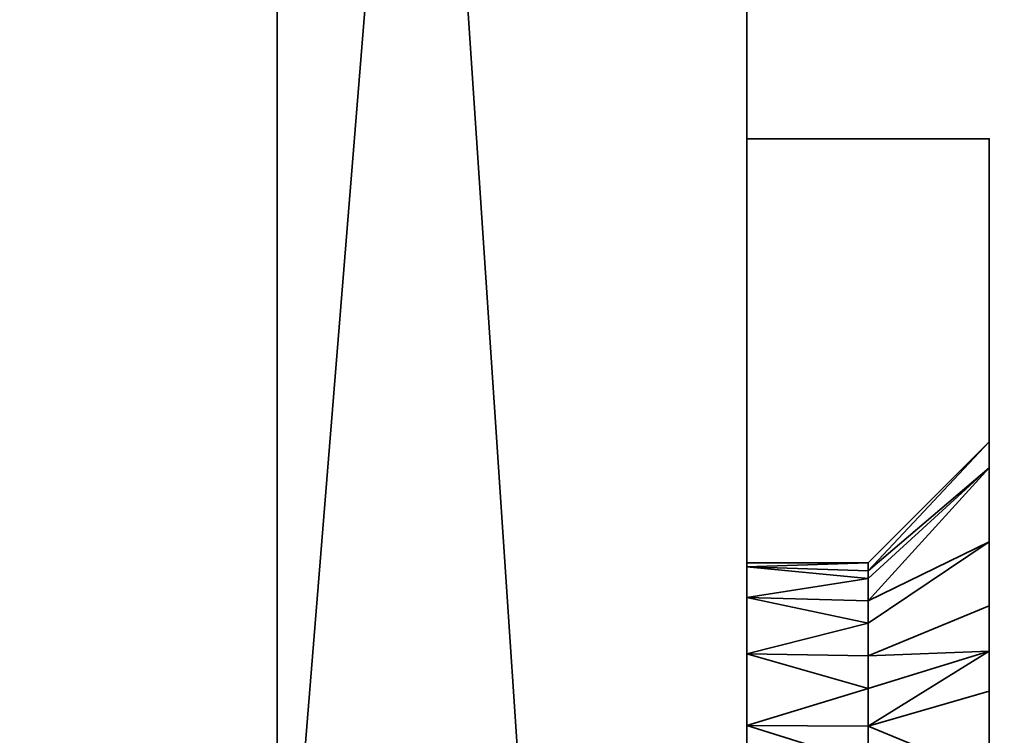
# Model space of a CAD drawing. Header units: millimetres. Extents: x -590 to 3690, y -120 to 127.
# Tile 580 of 656: x 1988 to 2004, y 22 to 34. Entities that reach past the tile are written whole.
import ezdxf

# ---------------------------------------------------------------- set-up
doc = ezdxf.new("R2010")
doc.units = ezdxf.units.MM
doc.layers.add('152', color=7, linetype='Continuous', true_color=0xffffff)

# ---------------------------------------------------------------- blocks, each defined once
blk = doc.blocks.new('UG_SURFACE_002')
at = {"layer": '152', "color": 252, "linetype": 'Continuous', "lineweight": 35}
for points in [[(2165, -31.2, 2203), (2165, 108.2, 2203), (835, 108.2, 2203), (835, -31.2, 2203)], [(985, -31.2, 2053), (985, 108.2, 2053), (2015, 108.2, 2053), (2015, -31.2, 2053)]]:
    blk.add_3dface(points, dxfattribs=at)
blk = doc.blocks.new('UG_SURFACE_094')
at = {"layer": '152', "color": 252, "linetype": 'Continuous', "lineweight": 35}
for points in [[(1999.75, 13.625, 257.5), (1999.75, 31.75, 257.5), (2003.75, 31.75, 257.5), (2003.75, 15.75, 257.5)], [(1999.75, 31.75, 265.25), (1999.75, 31.75, 275.425), (2003.75, 31.75, 275.75), (2003.75, 31.75, 263.25)], [(1999.75, 31.75, 275.425), (1999.75, 31.75, 278.675), (2003.75, 31.75, 277.675), (2003.75, 31.75, 275.75)], [(1999.75, 31.75, 278.675), (1999.75, 31.75, 285.825), (2003.75, 31.75, 286.825), (2003.75, 31.75, 277.675)], [(1999.75, 31.75, 285.825), (1999.75, 31.75, 295.325), (2003.75, 31.75, 294.5), (2003.75, 31.75, 286.825)], [(1999.75, 31.75, 295.325), (1999.75, 31.75, 335.625), (2003.75, 31.75, 335.625), (2003.75, 31.75, 294.5)], [(1999.75, 31.75, 335.625), (1999.75, 31.75, 354.375), (2003.75, 31.75, 354.375), (2003.75, 31.75, 335.625)], [(1999.75, 31.75, 354.375), (1999.75, 31.75, 375.25), (2003.75, 31.75, 374.25), (2003.75, 31.75, 354.375)], [(1999.75, 31.75, 375.25), (1999.75, 31.75, 394.675), (2003.75, 31.75, 395.5), (2003.75, 31.75, 374.25)], [(1999.75, 31.75, 394.675), (1999.75, 31.75, 404.175), (2003.75, 31.75, 403.175), (2003.75, 31.75, 395.5)], [(1999.75, 31.75, 404.175), (1999.75, 31.75, 414.575), (2003.75, 31.75, 414.25), (2003.75, 31.75, 403.175)], [(1999.75, 31.75, 414.575), (1999.75, 31.75, 418.75), (2003.75, 31.75, 416.75), (2003.75, 31.75, 414.25)], [(1999.75, 31.75, 418.75), (1999.75, 31.75, 432.5), (2003.75, 31.75, 432.5), (2003.75, 31.75, 416.75)], [(2003.75, 31.75, 263.25), (2003.75, 31.75, 257.5), (1999.75, 31.75, 257.5), (1999.75, 31.75, 265.25)], [(2003.75, 15.75, 432.5), (2003.75, 31.75, 432.5), (1999.75, 31.75, 432.5), (1999.75, 13.625, 432.5)], [(1999.75, 31.75, 265.25), (1999.75, 19.684, 268.876), (1999.75, 19.75, 269.5)], [(1999.75, 19.75, 269.5), (1999.75, 19.684, 270.124), (1999.75, 31.75, 275.425), (1999.75, 31.75, 265.25)], [(1999.75, 31.75, 265.25), (1999.75, 19.177, 267.737), (1999.75, 19.684, 268.876)], [(1999.75, 31.75, 265.25), (1999.75, 18.25, 266.902), (1999.75, 19.177, 267.737)], [(1999.75, 13.625, 275.425), (1999.75, 31.75, 275.425), (1999.75, 18.25, 272.098), (1999.75, 17.064, 272.484)], [(1999.75, 19.684, 270.124), (1999.75, 19.177, 271.263), (1999.75, 31.75, 275.425)], [(1999.75, 19.177, 271.263), (1999.75, 18.25, 272.098), (1999.75, 31.75, 275.425)], [(1999.75, 17.064, 266.516), (1999.75, 18.25, 266.902), (1999.75, 31.75, 265.25), (1999.75, 13.625, 265.25)], [(1999.75, 17.064, 417.516), (1999.75, 18.25, 417.902), (1999.75, 31.75, 414.575), (1999.75, 13.625, 414.575)], [(1999.75, 18.25, 417.902), (1999.75, 19.177, 418.737), (1999.75, 31.75, 414.575)], [(1999.75, 31.75, 418.75), (1999.75, 19.684, 419.876), (1999.75, 19.75, 420.5)], [(1999.75, 19.75, 420.5), (1999.75, 19.684, 421.124), (1999.75, 31.75, 418.75)], [(1999.75, 31.75, 418.75), (1999.75, 19.183, 418.75), (1999.75, 19.684, 419.876)], [(1999.75, 13.625, 432.5), (1999.75, 31.75, 432.5), (1999.75, 18.25, 423.098), (1999.75, 17.064, 423.484)], [(1999.75, 19.684, 421.124), (1999.75, 19.177, 422.263), (1999.75, 31.75, 432.5), (1999.75, 31.75, 418.75)], [(1999.75, 19.177, 422.263), (1999.75, 18.25, 423.098), (1999.75, 31.75, 432.5)], [(1999.75, 31.75, 404.175), (1999.75, 24.684, 407.376), (1999.75, 24.75, 408)], [(1999.75, 24.75, 408), (1999.75, 24.684, 408.624), (1999.75, 31.75, 414.575), (1999.75, 31.75, 404.175)], [(1999.75, 31.75, 404.175), (1999.75, 24.177, 406.237), (1999.75, 24.684, 407.376)], [(1999.75, 31.75, 404.175), (1999.75, 23.25, 405.402), (1999.75, 24.177, 406.237)], [(1999.75, 31.75, 414.575), (1999.75, 23.25, 410.598), (1999.75, 22.064, 410.984)], [(1999.75, 24.684, 408.624), (1999.75, 24.177, 409.763), (1999.75, 31.75, 414.575)], [(1999.75, 24.177, 409.763), (1999.75, 23.25, 410.598), (1999.75, 31.75, 414.575)], [(1999.75, 22.064, 405.016), (1999.75, 31.75, 404.175), (1999.75, 13.625, 404.175)], [(1999.75, 22.064, 405.016), (1999.75, 23.25, 405.402), (1999.75, 31.75, 404.175)], [(1999.75, 22.064, 410.984), (1999.75, 20.823, 410.853), (1999.75, 13.625, 414.575), (1999.75, 31.75, 414.575)], [(1999.75, 31.75, 375.25), (1999.75, 31.75, 354.375), (1999.75, 19.22, 364.425), (1999.75, 19.25, 365)], [(1999.75, 31.75, 354.375), (1999.75, 18.513, 362.25), (1999.75, 19.22, 364.425)], [(1999.75, 19.25, 365), (1999.75, 18.981, 366.7), (1999.75, 31.75, 375.25)], [(1999.75, 13.625, 375.25), (1999.75, 31.75, 375.25), (1999.75, 15.987, 370.025), (1999.75, 13.75, 370.5)], [(1999.75, 31.75, 354.375), (1999.75, 16.983, 360.55), (1999.75, 18.513, 362.25)], [(1999.75, 31.75, 375.25), (1999.75, 17.837, 368.68), (1999.75, 15.987, 370.025)], [(1999.75, 31.75, 354.375), (1999.75, 13.625, 354.375), (1999.75, 14.894, 359.62), (1999.75, 16.983, 360.55)], [(1999.75, 18.981, 366.7), (1999.75, 17.837, 368.68), (1999.75, 31.75, 375.25)], [(1999.75, 31.75, 335.625), (1999.75, 19.22, 324.425), (1999.75, 19.25, 325)], [(1999.75, 31.75, 335.625), (1999.75, 31.75, 295.325), (1999.75, 18.513, 322.25), (1999.75, 19.22, 324.425)], [(1999.75, 19.25, 325), (1999.75, 18.981, 326.7), (1999.75, 31.75, 335.625)], [(1999.75, 13.625, 335.625), (1999.75, 31.75, 335.625), (1999.75, 15.987, 330.025), (1999.75, 13.75, 330.5)], [(1999.75, 31.75, 295.325), (1999.75, 16.983, 320.55), (1999.75, 18.513, 322.25)], [(1999.75, 31.75, 335.625), (1999.75, 17.837, 328.68), (1999.75, 15.987, 330.025)], [(1999.75, 31.75, 295.325), (1999.75, 13.625, 295.325), (1999.75, 14.894, 319.62), (1999.75, 16.983, 320.55)], [(1999.75, 18.981, 326.7), (1999.75, 17.837, 328.68), (1999.75, 31.75, 335.625)], [(1999.75, 31.75, 278.675), (1999.75, 24.684, 281.376), (1999.75, 24.75, 282)], [(1999.75, 24.75, 282), (1999.75, 24.684, 282.624), (1999.75, 31.75, 285.825), (1999.75, 31.75, 278.675)], [(1999.75, 31.75, 278.675), (1999.75, 24.177, 280.237), (1999.75, 24.684, 281.376)], [(1999.75, 13.625, 285.825), (1999.75, 31.75, 285.825), (1999.75, 22.064, 284.984)], [(1999.75, 31.75, 278.675), (1999.75, 23.25, 279.402), (1999.75, 24.177, 280.237)], [(1999.75, 31.75, 285.825), (1999.75, 23.25, 284.598), (1999.75, 22.064, 284.984)], [(1999.75, 24.684, 282.624), (1999.75, 24.177, 283.763), (1999.75, 31.75, 285.825)], [(1999.75, 24.177, 283.763), (1999.75, 23.25, 284.598), (1999.75, 31.75, 285.825)], [(1999.75, 22.064, 279.016), (1999.75, 31.75, 278.675), (1999.75, 13.625, 278.675)], [(1999.75, 22.064, 279.016), (1999.75, 23.25, 279.402), (1999.75, 31.75, 278.675)], [(1999.75, 19.177, 418.737), (1999.75, 19.183, 418.75), (1999.75, 31.75, 418.75), (1999.75, 31.75, 414.575)], [(1999.75, 31.75, 257.5), (1999.75, 13.625, 257.5), (1999.75, 13.625, 265.25), (1999.75, 31.75, 265.25)], [(1999.75, 31.75, 275.425), (1999.75, 13.625, 275.425), (1999.75, 13.625, 278.675), (1999.75, 31.75, 278.675)], [(1999.75, 31.75, 285.825), (1999.75, 13.625, 285.825), (1999.75, 13.625, 295.325), (1999.75, 31.75, 295.325)], [(1999.75, 31.75, 335.625), (1999.75, 13.625, 335.625), (1999.75, 13.625, 354.375), (1999.75, 31.75, 354.375)], [(1999.75, 31.75, 375.25), (1999.75, 13.625, 375.25), (1999.75, 13.625, 394.675), (1999.75, 31.75, 394.675)], [(1999.75, 31.75, 394.675), (1999.75, 13.625, 394.675), (1999.75, 13.625, 404.175), (1999.75, 31.75, 404.175)], [(2003.75, 15.75, 395.5), (2003.75, 31.75, 395.5), (2003.75, 31.75, 403.175), (2003.75, 22.632, 403.175)], [(2003.75, 31.75, 403.175), (2003.75, 26.318, 405.966), (2003.75, 25.096, 404.284)], [(2003.75, 31.75, 403.175), (2003.75, 31.75, 414.25), (2003.75, 26.318, 410.034), (2003.75, 26.75, 408)], [(2003.75, 26.75, 408), (2003.75, 26.318, 405.966), (2003.75, 31.75, 403.175)], [(2003.75, 31.75, 414.25), (2003.75, 23.295, 412.755), (2003.75, 25.096, 411.716)], [(2003.75, 25.096, 411.716), (2003.75, 26.318, 410.034), (2003.75, 31.75, 414.25)], [(2003.75, 21.227, 412.973), (2003.75, 23.295, 412.755), (2003.75, 31.75, 414.25), (2003.75, 15.75, 414.25)], [(2003.75, 25.096, 404.284), (2003.75, 23.295, 403.245), (2003.75, 31.75, 403.175)], [(2003.75, 31.75, 277.675), (2003.75, 26.318, 279.966), (2003.75, 25.096, 278.284)], [(2003.75, 31.75, 277.675), (2003.75, 31.75, 286.825), (2003.75, 26.318, 284.034), (2003.75, 26.75, 282)], [(2003.75, 26.75, 282), (2003.75, 26.318, 279.966), (2003.75, 31.75, 277.675)], [(2003.75, 31.75, 286.825), (2003.75, 23.295, 286.755), (2003.75, 25.096, 285.716)], [(2003.75, 25.096, 285.716), (2003.75, 26.318, 284.034), (2003.75, 31.75, 286.825)], [(2003.75, 31.75, 286.825), (2003.75, 22.632, 286.825), (2003.75, 23.295, 286.755)], [(2003.75, 15.75, 275.75), (2003.75, 31.75, 275.75), (2003.75, 23.295, 277.245), (2003.75, 21.227, 277.027)], [(2003.75, 31.75, 275.75), (2003.75, 31.75, 277.675), (2003.75, 24.04, 277.675), (2003.75, 23.295, 277.245)], [(2003.75, 31.75, 432.5), (2003.75, 15.75, 432.5), (2003.75, 18.295, 425.255), (2003.75, 20.096, 424.216)], [(2003.75, 31.75, 416.75), (2003.75, 21.75, 420.5), (2003.75, 21.318, 418.466)], [(2003.75, 20.096, 424.216), (2003.75, 21.318, 422.534), (2003.75, 31.75, 432.5)], [(2003.75, 21.318, 422.534), (2003.75, 21.75, 420.5), (2003.75, 31.75, 416.75), (2003.75, 31.75, 432.5)], [(2003.75, 21.318, 418.466), (2003.75, 20.096, 416.784), (2003.75, 31.75, 416.75)], [(2003.75, 15.75, 414.25), (2003.75, 31.75, 414.25), (2003.75, 18.295, 415.745), (2003.75, 16.227, 415.527)], [(2003.75, 31.75, 414.25), (2003.75, 31.75, 416.75), (2003.75, 20.036, 416.75), (2003.75, 18.295, 415.745)], [(2003.75, 31.75, 263.25), (2003.75, 21.318, 267.466), (2003.75, 20.096, 265.784)], [(2003.75, 31.75, 275.75), (2003.75, 18.295, 274.255), (2003.75, 20.096, 273.216)], [(2003.75, 31.75, 263.25), (2003.75, 31.75, 275.75), (2003.75, 21.75, 269.5), (2003.75, 21.318, 267.466)], [(2003.75, 20.096, 273.216), (2003.75, 21.318, 271.534), (2003.75, 31.75, 275.75)], [(2003.75, 15.75, 263.25), (2003.75, 31.75, 263.25), (2003.75, 18.295, 264.745), (2003.75, 16.227, 264.527)], [(2003.75, 21.318, 271.534), (2003.75, 21.75, 269.5), (2003.75, 31.75, 275.75)], [(2003.75, 20.096, 265.784), (2003.75, 18.295, 264.745), (2003.75, 31.75, 263.25)], [(2003.75, 16.227, 274.473), (2003.75, 18.295, 274.255), (2003.75, 31.75, 275.75), (2003.75, 15.75, 275.75)], [(2003.75, 31.75, 354.375), (2003.75, 19.22, 364.425), (2003.75, 18.513, 362.25)], [(2003.75, 31.75, 354.375), (2003.75, 31.75, 374.25), (2003.75, 18.981, 366.7), (2003.75, 19.22, 364.425)], [(2003.75, 15.987, 370.025), (2003.75, 17.837, 368.68), (2003.75, 31.75, 374.25), (2003.75, 15.75, 374.25)], [(2003.75, 17.837, 368.68), (2003.75, 18.981, 366.7), (2003.75, 31.75, 374.25)], [(2003.75, 18.513, 362.25), (2003.75, 16.983, 360.55), (2003.75, 31.75, 354.375)], [(2003.75, 31.75, 294.5), (2003.75, 31.75, 335.625), (2003.75, 19.22, 324.425), (2003.75, 18.513, 322.25)], [(2003.75, 31.75, 335.625), (2003.75, 18.981, 326.7), (2003.75, 19.22, 324.425)], [(2003.75, 15.987, 330.025), (2003.75, 17.837, 328.68), (2003.75, 31.75, 335.625), (2003.75, 15.75, 335.625)], [(2003.75, 17.837, 328.68), (2003.75, 18.981, 326.7), (2003.75, 31.75, 335.625)], [(2003.75, 18.513, 322.25), (2003.75, 16.983, 320.55), (2003.75, 31.75, 294.5)], [(2003.75, 16.983, 320.55), (2003.75, 15.75, 320.002), (2003.75, 15.75, 294.5), (2003.75, 31.75, 294.5)], [(2003.75, 16.983, 360.55), (2003.75, 15.75, 360.002), (2003.75, 15.75, 354.375), (2003.75, 31.75, 354.375)], [(2003.75, 20.096, 416.784), (2003.75, 20.036, 416.75), (2003.75, 31.75, 416.75)], [(2003.75, 25.096, 278.284), (2003.75, 24.04, 277.675), (2003.75, 31.75, 277.675)], [(2003.75, 22.632, 286.825), (2003.75, 31.75, 286.825), (2003.75, 31.75, 294.5), (2003.75, 15.75, 294.5)], [(2003.75, 23.295, 403.245), (2003.75, 22.632, 403.175), (2003.75, 31.75, 403.175)], [(2003.75, 15.75, 395.5), (2003.75, 15.75, 374.25), (2003.75, 31.75, 374.25), (2003.75, 31.75, 395.5)], [(2003.75, 15.75, 354.375), (2003.75, 15.75, 335.625), (2003.75, 31.75, 335.625), (2003.75, 31.75, 354.375)], [(2003.75, 15.75, 263.25), (2003.75, 15.75, 257.5), (2003.75, 31.75, 257.5), (2003.75, 31.75, 263.25)], [(2003.75, 26.318, 279.966), (2003.75, 26.75, 282), (2001.75, 24.75, 282), (2001.75, 24.62, 281.39)], [(2001.75, 24.62, 282.61), (2001.75, 24.75, 282), (2003.75, 26.75, 282), (2003.75, 26.318, 284.034)], [(2003.75, 26.318, 405.966), (2003.75, 26.75, 408), (2001.75, 24.75, 408), (2001.75, 24.62, 407.39)], [(2001.75, 24.62, 408.61), (2001.75, 24.75, 408), (2003.75, 26.75, 408), (2003.75, 26.318, 410.034)], [(2003.75, 26.318, 284.034), (2001.75, 24.491, 283.22), (2001.75, 24.62, 282.61)], [(2003.75, 26.318, 284.034), (2003.75, 25.096, 285.716), (2001.75, 23.757, 284.229), (2001.75, 24.124, 283.725)], [(2003.75, 26.318, 279.966), (2001.75, 24.491, 280.78), (2001.75, 24.124, 280.275)], [(2001.75, 24.62, 281.39), (2001.75, 24.491, 280.78), (2003.75, 26.318, 279.966)], [(2001.75, 24.124, 280.275), (2001.75, 23.757, 279.771), (2003.75, 25.096, 278.284), (2003.75, 26.318, 279.966)], [(2001.75, 24.124, 283.725), (2001.75, 24.491, 283.22), (2003.75, 26.318, 284.034)], [(2003.75, 26.318, 410.034), (2001.75, 24.491, 409.22), (2001.75, 24.62, 408.61)], [(2003.75, 26.318, 410.034), (2003.75, 25.096, 411.716), (2001.75, 23.757, 410.229), (2001.75, 24.124, 409.725)], [(2003.75, 26.318, 405.966), (2001.75, 24.491, 406.78), (2001.75, 24.124, 406.275)], [(2001.75, 24.62, 407.39), (2001.75, 24.491, 406.78), (2003.75, 26.318, 405.966)], [(2001.75, 24.124, 406.275), (2001.75, 23.757, 405.771), (2003.75, 25.096, 404.284), (2003.75, 26.318, 405.966)], [(2001.75, 24.124, 409.725), (2001.75, 24.491, 409.22), (2003.75, 26.318, 410.034)], [(2003.75, 24.04, 277.675), (2003.75, 25.096, 278.284), (2001.75, 23.757, 279.771), (2001.75, 23.217, 279.459)], [(2001.75, 23.217, 284.541), (2001.75, 23.757, 284.229), (2003.75, 25.096, 285.716), (2003.75, 23.295, 286.755)], [(2003.75, 23.295, 403.245), (2003.75, 25.096, 404.284), (2001.75, 23.757, 405.771), (2001.75, 23.217, 405.459)], [(2001.75, 23.217, 410.541), (2001.75, 23.757, 410.229), (2003.75, 25.096, 411.716), (2003.75, 23.295, 412.755)], [(1999.75, 24.684, 282.624), (1999.75, 24.75, 282), (2001.75, 24.75, 282)], [(1999.75, 24.684, 281.376), (2001.75, 24.62, 281.39), (2001.75, 24.75, 282)], [(2001.75, 24.75, 282), (1999.75, 24.75, 282), (1999.75, 24.684, 281.376)], [(2001.75, 24.75, 282), (2001.75, 24.62, 282.61), (1999.75, 24.684, 282.624)], [(1999.75, 24.684, 408.624), (1999.75, 24.75, 408), (2001.75, 24.75, 408)], [(1999.75, 24.684, 407.376), (2001.75, 24.62, 407.39), (2001.75, 24.75, 408)], [(2001.75, 24.75, 408), (1999.75, 24.75, 408), (1999.75, 24.684, 407.376)], [(2001.75, 24.75, 408), (2001.75, 24.62, 408.61), (1999.75, 24.684, 408.624)], [(2001.75, 24.491, 280.78), (1999.75, 24.684, 281.376), (1999.75, 24.177, 280.237)], [(1999.75, 24.177, 283.763), (1999.75, 24.684, 282.624), (2001.75, 24.491, 283.22)], [(1999.75, 24.684, 282.624), (2001.75, 24.62, 282.61), (2001.75, 24.491, 283.22)], [(2001.75, 24.491, 280.78), (2001.75, 24.62, 281.39), (1999.75, 24.684, 281.376)], [(2001.75, 24.491, 406.78), (1999.75, 24.684, 407.376), (1999.75, 24.177, 406.237)], [(1999.75, 24.684, 408.624), (2001.75, 24.62, 408.61), (2001.75, 24.491, 409.22)], [(2001.75, 24.491, 409.22), (1999.75, 24.177, 409.763), (1999.75, 24.684, 408.624)], [(2001.75, 24.491, 406.78), (2001.75, 24.62, 407.39), (1999.75, 24.684, 407.376)], [(1999.75, 24.177, 280.237), (2001.75, 24.124, 280.275), (2001.75, 24.491, 280.78)], [(2001.75, 24.491, 283.22), (2001.75, 24.124, 283.725), (1999.75, 24.177, 283.763)], [(1999.75, 24.177, 406.237), (2001.75, 24.124, 406.275), (2001.75, 24.491, 406.78)], [(2001.75, 24.491, 409.22), (2001.75, 24.124, 409.725), (1999.75, 24.177, 409.763)], [(2001.75, 23.757, 279.771), (1999.75, 24.177, 280.237), (1999.75, 23.25, 279.402)], [(1999.75, 24.177, 283.763), (2001.75, 24.124, 283.725), (2001.75, 23.757, 284.229)], [(2001.75, 23.757, 284.229), (1999.75, 23.25, 284.598), (1999.75, 24.177, 283.763)], [(2001.75, 23.757, 279.771), (2001.75, 24.124, 280.275), (1999.75, 24.177, 280.237)], [(1999.75, 24.177, 406.237), (1999.75, 23.25, 405.402), (2001.75, 23.757, 405.771)], [(1999.75, 23.25, 410.598), (1999.75, 24.177, 409.763), (2001.75, 23.757, 410.229)], [(1999.75, 24.177, 409.763), (2001.75, 24.124, 409.725), (2001.75, 23.757, 410.229)], [(2001.75, 23.757, 405.771), (2001.75, 24.124, 406.275), (1999.75, 24.177, 406.237)], [(2001.75, 23.217, 279.459), (2001.75, 22.677, 279.147), (2003.75, 23.295, 277.245), (2003.75, 24.04, 277.675)], [(1999.75, 23.25, 279.402), (2001.75, 23.217, 279.459), (2001.75, 23.757, 279.771)], [(2001.75, 23.757, 284.229), (2001.75, 23.217, 284.541), (1999.75, 23.25, 284.598)], [(1999.75, 23.25, 405.402), (2001.75, 23.217, 405.459), (2001.75, 23.757, 405.771)], [(2001.75, 23.757, 410.229), (2001.75, 23.217, 410.541), (1999.75, 23.25, 410.598)], [(1999.75, 23.25, 279.402), (1999.75, 22.064, 279.016), (2001.75, 22.677, 279.147)], [(1999.75, 22.064, 284.984), (1999.75, 23.25, 284.598), (2001.75, 22.677, 284.853)], [(1999.75, 23.25, 284.598), (2001.75, 23.217, 284.541), (2001.75, 22.677, 284.853)], [(2001.75, 22.677, 279.147), (2001.75, 23.217, 279.459), (1999.75, 23.25, 279.402)], [(2001.75, 22.677, 405.147), (1999.75, 23.25, 405.402), (1999.75, 22.064, 405.016)], [(1999.75, 23.25, 410.598), (2001.75, 23.217, 410.541), (2001.75, 22.677, 410.853)], [(2001.75, 22.677, 410.853), (1999.75, 22.064, 410.984), (1999.75, 23.25, 410.598)], [(2001.75, 22.677, 405.147), (2001.75, 23.217, 405.459), (1999.75, 23.25, 405.402)], [(2003.75, 23.295, 286.755), (2001.75, 22.677, 284.853), (2001.75, 23.217, 284.541)], [(2003.75, 21.227, 277.027), (2003.75, 23.295, 277.245), (2001.75, 22.677, 279.147), (2001.75, 22.057, 279.082)], [(2001.75, 22.057, 284.918), (2001.75, 22.677, 284.853), (2003.75, 23.295, 286.755), (2003.75, 22.632, 286.825)], [(2003.75, 23.295, 412.755), (2001.75, 22.677, 410.853), (2001.75, 23.217, 410.541)], [(2003.75, 22.632, 403.175), (2003.75, 23.295, 403.245), (2001.75, 22.677, 405.147), (2001.75, 22.057, 405.082)], [(2001.75, 23.217, 405.459), (2001.75, 22.677, 405.147), (2003.75, 23.295, 403.245)], [(2001.75, 22.057, 410.918), (2001.75, 22.677, 410.853), (2003.75, 23.295, 412.755), (2003.75, 21.227, 412.973)], [(1999.75, 22.064, 279.016), (2001.75, 22.057, 279.082), (2001.75, 22.677, 279.147)], [(2001.75, 22.677, 284.853), (2001.75, 22.057, 284.918), (1999.75, 22.064, 284.984)], [(1999.75, 22.064, 405.016), (2001.75, 22.057, 405.082), (2001.75, 22.677, 405.147)], [(2001.75, 22.677, 410.853), (2001.75, 22.057, 410.918), (1999.75, 22.064, 410.984)], [(2003.75, 22.632, 286.825), (2003.75, 21.227, 286.973), (2001.75, 21.436, 284.984), (2001.75, 22.057, 284.918)], [(2001.75, 22.057, 405.082), (2001.75, 21.436, 405.016), (2003.75, 21.227, 403.027), (2003.75, 22.632, 403.175)], [(2003.75, 22.632, 403.175), (2003.75, 21.227, 403.027), (2003.75, 15.75, 395.5)], [(2003.75, 15.75, 294.5), (2003.75, 21.227, 286.973), (2003.75, 22.632, 286.825)], [(2001.75, 21.436, 279.016), (1999.75, 22.064, 279.016), (1999.75, 20.823, 279.147)], [(1999.75, 20.823, 284.853), (1999.75, 22.064, 284.984), (2001.75, 21.436, 284.984)], [(1999.75, 22.064, 284.984), (2001.75, 22.057, 284.918), (2001.75, 21.436, 284.984)], [(2001.75, 21.436, 279.016), (2001.75, 22.057, 279.082), (1999.75, 22.064, 279.016)], [(1999.75, 13.625, 404.175), (1999.75, 20.823, 405.147), (1999.75, 22.064, 405.016)], [(1999.75, 13.625, 278.675), (1999.75, 20.823, 279.147), (1999.75, 22.064, 279.016)], [(1999.75, 22.064, 284.984), (1999.75, 20.823, 284.853), (1999.75, 13.625, 285.825)], [(1999.75, 22.064, 405.016), (1999.75, 20.823, 405.147), (2001.75, 21.436, 405.016)], [(1999.75, 20.823, 410.853), (1999.75, 22.064, 410.984), (2001.75, 21.436, 410.984)], [(1999.75, 22.064, 410.984), (2001.75, 22.057, 410.918), (2001.75, 21.436, 410.984)], [(2001.75, 21.436, 405.016), (2001.75, 22.057, 405.082), (1999.75, 22.064, 405.016)], [(2001.75, 22.057, 279.082), (2001.75, 21.436, 279.016), (2003.75, 21.227, 277.027)], [(2003.75, 21.227, 412.973), (2001.75, 21.436, 410.984), (2001.75, 22.057, 410.918)]]:
    blk.add_3dface(points, dxfattribs=at)
blk = doc.blocks.new('UG_SURFACE_097')
at = {"layer": '152', "color": 254, "linetype": 'Continuous', "lineweight": 35}
for points in [[(1999.75, -35, 2033.25), (1999.75, 111.75, 2033.25), (1000.25, 111.75, 2033.25), (1000.25, -35, 2033.25)], [(1999.75, 111.75, 2033.25), (1999.75, -35, 2033.25), (1992, 81, 2025.5)], [(1987.5, 81, 2021), (1992, 81, 2025.5), (1992, 16, 2025.5), (1987.5, 16, 2021)], [(1992, 16, 2025.5), (1992, 81, 2025.5), (1999.75, -35, 2033.25)]]:
    blk.add_3dface(points, dxfattribs=at)
blk = doc.blocks.new('UG_SURFACE_100')
at = {"layer": '152', "color": 254, "linetype": 'Continuous', "lineweight": 35}
for points in [[(1999.75, 111.75, -7), (1992, 16, -7), (1992, 81, -7)], [(1992, 16, -7), (1999.75, 111.75, -7), (1999.75, -35, -7)], [(1992, 81, 2025.5), (1999.75, -35, 2033.25), (1999.75, 111.75, 2033.25)], [(1999.75, -35, -7), (1999.75, 111.75, -7), (1999.75, 111.75, 2033.25), (1999.75, -35, 2033.25)], [(1987.5, 81, -7), (1992, 81, -7), (1992, 16, -7), (1987.5, 16, -7)], [(1992, 81, 2025.5), (1987.5, 81, 2021), (1987.5, 16, 2021), (1992, 16, 2025.5)], [(1999.75, -35, 2033.25), (1992, 81, 2025.5), (1992, 16, 2025.5)]]:
    blk.add_3dface(points, dxfattribs=at)
blk = doc.blocks.new('UG_SURFACE_141')
at = {"layer": '152', "color": 252, "linetype": 'Continuous', "lineweight": 35}
for points in [[(1999.75, 13.625, 1692.5), (1999.75, 31.75, 1692.5), (2003.75, 31.75, 1692.5), (2003.75, 15.75, 1692.5)], [(1999.75, 31.75, 1700.25), (1999.75, 31.75, 1710.425), (2003.75, 31.75, 1710.75), (2003.75, 31.75, 1698.25)], [(1999.75, 31.75, 1710.425), (1999.75, 31.75, 1713.675), (2003.75, 31.75, 1712.675), (2003.75, 31.75, 1710.75)], [(1999.75, 31.75, 1713.675), (1999.75, 31.75, 1720.825), (2003.75, 31.75, 1721.825), (2003.75, 31.75, 1712.675)], [(1999.75, 31.75, 1720.825), (1999.75, 31.75, 1730.325), (2003.75, 31.75, 1729.5), (2003.75, 31.75, 1721.825)], [(1999.75, 31.75, 1730.325), (1999.75, 31.75, 1770.625), (2003.75, 31.75, 1770.625), (2003.75, 31.75, 1729.5)], [(1999.75, 31.75, 1770.625), (1999.75, 31.75, 1789.375), (2003.75, 31.75, 1789.375), (2003.75, 31.75, 1770.625)], [(1999.75, 31.75, 1789.375), (1999.75, 31.75, 1810.25), (2003.75, 31.75, 1809.25), (2003.75, 31.75, 1789.375)], [(1999.75, 31.75, 1810.25), (1999.75, 31.75, 1829.675), (2003.75, 31.75, 1830.5), (2003.75, 31.75, 1809.25)], [(1999.75, 31.75, 1829.675), (1999.75, 31.75, 1839.175), (2003.75, 31.75, 1838.175), (2003.75, 31.75, 1830.5)], [(1999.75, 31.75, 1839.175), (1999.75, 31.75, 1849.575), (2003.75, 31.75, 1849.25), (2003.75, 31.75, 1838.175)], [(1999.75, 31.75, 1849.575), (1999.75, 31.75, 1853.75), (2003.75, 31.75, 1851.75), (2003.75, 31.75, 1849.25)], [(1999.75, 31.75, 1853.75), (1999.75, 31.75, 1867.5), (2003.75, 31.75, 1867.5), (2003.75, 31.75, 1851.75)], [(2003.75, 31.75, 1698.25), (2003.75, 31.75, 1692.5), (1999.75, 31.75, 1692.5), (1999.75, 31.75, 1700.25)], [(2003.75, 15.75, 1867.5), (2003.75, 31.75, 1867.5), (1999.75, 31.75, 1867.5), (1999.75, 13.625, 1867.5)], [(1999.75, 31.75, 1700.25), (1999.75, 19.684, 1703.876), (1999.75, 19.75, 1704.5)], [(1999.75, 19.75, 1704.5), (1999.75, 19.684, 1705.124), (1999.75, 31.75, 1710.425), (1999.75, 31.75, 1700.25)], [(1999.75, 31.75, 1700.25), (1999.75, 19.177, 1702.737), (1999.75, 19.684, 1703.876)], [(1999.75, 31.75, 1700.25), (1999.75, 13.625, 1700.25), (1999.75, 17.064, 1701.516), (1999.75, 18.25, 1701.902)], [(1999.75, 31.75, 1710.425), (1999.75, 19.177, 1706.263), (1999.75, 18.25, 1707.098)], [(1999.75, 18.25, 1701.902), (1999.75, 19.177, 1702.737), (1999.75, 31.75, 1700.25)], [(1999.75, 19.684, 1705.124), (1999.75, 19.177, 1706.263), (1999.75, 31.75, 1710.425)], [(1999.75, 18.25, 1707.098), (1999.75, 17.064, 1707.484), (1999.75, 13.625, 1710.425), (1999.75, 31.75, 1710.425)], [(1999.75, 31.75, 1849.575), (1999.75, 13.625, 1849.575), (1999.75, 17.064, 1852.516), (1999.75, 18.25, 1852.902)], [(1999.75, 18.25, 1852.902), (1999.75, 19.177, 1853.737), (1999.75, 31.75, 1849.575)], [(1999.75, 31.75, 1853.75), (1999.75, 19.684, 1854.876), (1999.75, 19.75, 1855.5)], [(1999.75, 19.75, 1855.5), (1999.75, 19.684, 1856.124), (1999.75, 31.75, 1853.75)], [(1999.75, 31.75, 1867.5), (1999.75, 19.177, 1857.263), (1999.75, 18.25, 1858.098)], [(1999.75, 31.75, 1853.75), (1999.75, 19.183, 1853.75), (1999.75, 19.684, 1854.876)], [(1999.75, 19.684, 1856.124), (1999.75, 19.177, 1857.263), (1999.75, 31.75, 1867.5), (1999.75, 31.75, 1853.75)], [(1999.75, 18.25, 1858.098), (1999.75, 17.064, 1858.484), (1999.75, 13.625, 1867.5), (1999.75, 31.75, 1867.5)], [(1999.75, 31.75, 1839.175), (1999.75, 24.684, 1842.376), (1999.75, 24.75, 1843)], [(1999.75, 24.75, 1843), (1999.75, 24.684, 1843.624), (1999.75, 31.75, 1849.575), (1999.75, 31.75, 1839.175)], [(1999.75, 31.75, 1839.175), (1999.75, 24.177, 1841.237), (1999.75, 24.684, 1842.376)], [(1999.75, 31.75, 1839.175), (1999.75, 22.064, 1840.016), (1999.75, 23.25, 1840.402)], [(1999.75, 31.75, 1849.575), (1999.75, 24.177, 1844.763), (1999.75, 23.25, 1845.598)], [(1999.75, 23.25, 1840.402), (1999.75, 24.177, 1841.237), (1999.75, 31.75, 1839.175)], [(1999.75, 13.625, 1849.575), (1999.75, 31.75, 1849.575), (1999.75, 22.064, 1845.984), (1999.75, 20.823, 1845.853)], [(1999.75, 24.684, 1843.624), (1999.75, 24.177, 1844.763), (1999.75, 31.75, 1849.575)], [(1999.75, 23.25, 1845.598), (1999.75, 22.064, 1845.984), (1999.75, 31.75, 1849.575)], [(1999.75, 22.064, 1840.016), (1999.75, 31.75, 1839.175), (1999.75, 13.625, 1839.175)], [(1999.75, 31.75, 1810.25), (1999.75, 31.75, 1789.375), (1999.75, 19.22, 1799.425), (1999.75, 19.25, 1800)], [(1999.75, 31.75, 1789.375), (1999.75, 18.513, 1797.25), (1999.75, 19.22, 1799.425)], [(1999.75, 19.25, 1800), (1999.75, 18.981, 1801.7), (1999.75, 31.75, 1810.25)], [(1999.75, 31.75, 1789.375), (1999.75, 13.625, 1789.375), (1999.75, 14.894, 1794.62), (1999.75, 16.983, 1795.55)], [(1999.75, 31.75, 1810.25), (1999.75, 17.837, 1803.68), (1999.75, 15.987, 1805.025)], [(1999.75, 16.983, 1795.55), (1999.75, 18.513, 1797.25), (1999.75, 31.75, 1789.375)], [(1999.75, 18.981, 1801.7), (1999.75, 17.837, 1803.68), (1999.75, 31.75, 1810.25)], [(1999.75, 15.987, 1805.025), (1999.75, 13.75, 1805.5), (1999.75, 13.625, 1810.25), (1999.75, 31.75, 1810.25)], [(1999.75, 31.75, 1770.625), (1999.75, 19.22, 1759.425), (1999.75, 19.25, 1760)], [(1999.75, 31.75, 1770.625), (1999.75, 31.75, 1730.325), (1999.75, 18.513, 1757.25), (1999.75, 19.22, 1759.425)], [(1999.75, 19.25, 1760), (1999.75, 18.981, 1761.7), (1999.75, 31.75, 1770.625)], [(1999.75, 31.75, 1730.325), (1999.75, 13.625, 1730.325), (1999.75, 14.894, 1754.62), (1999.75, 16.983, 1755.55)], [(1999.75, 31.75, 1770.625), (1999.75, 17.837, 1763.68), (1999.75, 15.987, 1765.025)], [(1999.75, 16.983, 1755.55), (1999.75, 18.513, 1757.25), (1999.75, 31.75, 1730.325)], [(1999.75, 18.981, 1761.7), (1999.75, 17.837, 1763.68), (1999.75, 31.75, 1770.625)], [(1999.75, 15.987, 1765.025), (1999.75, 13.75, 1765.5), (1999.75, 13.625, 1770.625), (1999.75, 31.75, 1770.625)], [(1999.75, 31.75, 1713.675), (1999.75, 24.684, 1716.376), (1999.75, 24.75, 1717)], [(1999.75, 24.75, 1717), (1999.75, 24.684, 1717.624), (1999.75, 31.75, 1720.825), (1999.75, 31.75, 1713.675)], [(1999.75, 31.75, 1713.675), (1999.75, 24.177, 1715.237), (1999.75, 24.684, 1716.376)], [(1999.75, 31.75, 1713.675), (1999.75, 22.064, 1714.016), (1999.75, 23.25, 1714.402)], [(1999.75, 13.625, 1720.825), (1999.75, 31.75, 1720.825), (1999.75, 22.064, 1719.984)], [(1999.75, 31.75, 1720.825), (1999.75, 24.177, 1718.763), (1999.75, 23.25, 1719.598)], [(1999.75, 23.25, 1714.402), (1999.75, 24.177, 1715.237), (1999.75, 31.75, 1713.675)], [(1999.75, 24.684, 1717.624), (1999.75, 24.177, 1718.763), (1999.75, 31.75, 1720.825)], [(1999.75, 23.25, 1719.598), (1999.75, 22.064, 1719.984), (1999.75, 31.75, 1720.825)], [(1999.75, 22.064, 1714.016), (1999.75, 31.75, 1713.675), (1999.75, 13.625, 1713.675)], [(1999.75, 19.177, 1853.737), (1999.75, 19.183, 1853.75), (1999.75, 31.75, 1853.75), (1999.75, 31.75, 1849.575)], [(1999.75, 31.75, 1692.5), (1999.75, 13.625, 1692.5), (1999.75, 13.625, 1700.25), (1999.75, 31.75, 1700.25)], [(1999.75, 31.75, 1710.425), (1999.75, 13.625, 1710.425), (1999.75, 13.625, 1713.675), (1999.75, 31.75, 1713.675)], [(1999.75, 31.75, 1720.825), (1999.75, 13.625, 1720.825), (1999.75, 13.625, 1730.325), (1999.75, 31.75, 1730.325)], [(1999.75, 31.75, 1770.625), (1999.75, 13.625, 1770.625), (1999.75, 13.625, 1789.375), (1999.75, 31.75, 1789.375)], [(1999.75, 31.75, 1810.25), (1999.75, 13.625, 1810.25), (1999.75, 13.625, 1829.675), (1999.75, 31.75, 1829.675)], [(1999.75, 31.75, 1829.675), (1999.75, 13.625, 1829.675), (1999.75, 13.625, 1839.175), (1999.75, 31.75, 1839.175)], [(2003.75, 15.75, 1830.5), (2003.75, 31.75, 1830.5), (2003.75, 31.75, 1838.175), (2003.75, 22.632, 1838.175)], [(2003.75, 31.75, 1849.25), (2003.75, 15.75, 1849.25), (2003.75, 21.227, 1847.973), (2003.75, 23.295, 1847.755)], [(2003.75, 31.75, 1849.25), (2003.75, 25.096, 1846.716), (2003.75, 26.318, 1845.034)], [(2003.75, 31.75, 1838.175), (2003.75, 26.318, 1840.966), (2003.75, 25.096, 1839.284)], [(2003.75, 26.318, 1845.034), (2003.75, 26.75, 1843), (2003.75, 31.75, 1838.175), (2003.75, 31.75, 1849.25)], [(2003.75, 26.75, 1843), (2003.75, 26.318, 1840.966), (2003.75, 31.75, 1838.175)], [(2003.75, 23.295, 1847.755), (2003.75, 25.096, 1846.716), (2003.75, 31.75, 1849.25)], [(2003.75, 25.096, 1839.284), (2003.75, 23.295, 1838.245), (2003.75, 31.75, 1838.175)], [(2003.75, 31.75, 1721.825), (2003.75, 25.096, 1720.716), (2003.75, 26.318, 1719.034)], [(2003.75, 31.75, 1712.675), (2003.75, 26.318, 1714.966), (2003.75, 25.096, 1713.284)], [(2003.75, 26.318, 1719.034), (2003.75, 26.75, 1717), (2003.75, 31.75, 1712.675), (2003.75, 31.75, 1721.825)], [(2003.75, 26.75, 1717), (2003.75, 26.318, 1714.966), (2003.75, 31.75, 1712.675)], [(2003.75, 31.75, 1721.825), (2003.75, 23.295, 1721.755), (2003.75, 25.096, 1720.716)], [(2003.75, 31.75, 1721.825), (2003.75, 22.632, 1721.825), (2003.75, 23.295, 1721.755)], [(2003.75, 31.75, 1710.75), (2003.75, 31.75, 1712.675), (2003.75, 24.04, 1712.675), (2003.75, 23.295, 1712.245)], [(2003.75, 23.295, 1712.245), (2003.75, 21.227, 1712.027), (2003.75, 15.75, 1710.75), (2003.75, 31.75, 1710.75)], [(2003.75, 31.75, 1851.75), (2003.75, 21.318, 1853.466), (2003.75, 20.096, 1851.784)], [(2003.75, 31.75, 1851.75), (2003.75, 31.75, 1867.5), (2003.75, 21.318, 1857.534), (2003.75, 21.75, 1855.5)], [(2003.75, 21.75, 1855.5), (2003.75, 21.318, 1853.466), (2003.75, 31.75, 1851.75)], [(2003.75, 31.75, 1867.5), (2003.75, 20.096, 1859.216), (2003.75, 21.318, 1857.534)], [(2003.75, 18.295, 1860.255), (2003.75, 20.096, 1859.216), (2003.75, 31.75, 1867.5), (2003.75, 15.75, 1867.5)], [(2003.75, 15.75, 1849.25), (2003.75, 31.75, 1849.25), (2003.75, 18.295, 1850.745), (2003.75, 16.227, 1850.527)], [(2003.75, 31.75, 1849.25), (2003.75, 31.75, 1851.75), (2003.75, 20.036, 1851.75), (2003.75, 18.295, 1850.745)], [(2003.75, 31.75, 1698.25), (2003.75, 31.75, 1710.75), (2003.75, 21.318, 1706.534), (2003.75, 21.75, 1704.5)], [(2003.75, 15.75, 1698.25), (2003.75, 31.75, 1698.25), (2003.75, 18.295, 1699.745), (2003.75, 16.227, 1699.527)], [(2003.75, 21.75, 1704.5), (2003.75, 21.318, 1702.466), (2003.75, 31.75, 1698.25)], [(2003.75, 31.75, 1698.25), (2003.75, 20.096, 1700.784), (2003.75, 18.295, 1699.745)], [(2003.75, 31.75, 1710.75), (2003.75, 20.096, 1708.216), (2003.75, 21.318, 1706.534)], [(2003.75, 21.318, 1702.466), (2003.75, 20.096, 1700.784), (2003.75, 31.75, 1698.25)], [(2003.75, 16.227, 1709.473), (2003.75, 18.295, 1709.255), (2003.75, 31.75, 1710.75), (2003.75, 15.75, 1710.75)], [(2003.75, 18.295, 1709.255), (2003.75, 20.096, 1708.216), (2003.75, 31.75, 1710.75)], [(2003.75, 31.75, 1789.375), (2003.75, 18.513, 1797.25), (2003.75, 16.983, 1795.55)], [(2003.75, 31.75, 1809.25), (2003.75, 15.75, 1809.25), (2003.75, 15.987, 1805.025), (2003.75, 17.837, 1803.68)], [(2003.75, 31.75, 1789.375), (2003.75, 19.22, 1799.425), (2003.75, 18.513, 1797.25)], [(2003.75, 17.837, 1803.68), (2003.75, 18.981, 1801.7), (2003.75, 31.75, 1809.25)], [(2003.75, 18.981, 1801.7), (2003.75, 19.22, 1799.425), (2003.75, 31.75, 1789.375), (2003.75, 31.75, 1809.25)], [(2003.75, 31.75, 1729.5), (2003.75, 18.513, 1757.25), (2003.75, 16.983, 1755.55)], [(2003.75, 31.75, 1770.625), (2003.75, 15.75, 1770.625), (2003.75, 15.987, 1765.025), (2003.75, 17.837, 1763.68)], [(2003.75, 31.75, 1729.5), (2003.75, 31.75, 1770.625), (2003.75, 19.22, 1759.425), (2003.75, 18.513, 1757.25)], [(2003.75, 17.837, 1763.68), (2003.75, 18.981, 1761.7), (2003.75, 31.75, 1770.625)], [(2003.75, 18.981, 1761.7), (2003.75, 19.22, 1759.425), (2003.75, 31.75, 1770.625)], [(2003.75, 16.983, 1755.55), (2003.75, 15.75, 1755.002), (2003.75, 15.75, 1729.5), (2003.75, 31.75, 1729.5)], [(2003.75, 16.983, 1795.55), (2003.75, 15.75, 1795.002), (2003.75, 15.75, 1789.375), (2003.75, 31.75, 1789.375)], [(2003.75, 20.096, 1851.784), (2003.75, 20.036, 1851.75), (2003.75, 31.75, 1851.75)], [(2003.75, 25.096, 1713.284), (2003.75, 24.04, 1712.675), (2003.75, 31.75, 1712.675)], [(2003.75, 22.632, 1721.825), (2003.75, 31.75, 1721.825), (2003.75, 31.75, 1729.5), (2003.75, 15.75, 1729.5)], [(2003.75, 23.295, 1838.245), (2003.75, 22.632, 1838.175), (2003.75, 31.75, 1838.175)], [(2003.75, 15.75, 1830.5), (2003.75, 15.75, 1809.25), (2003.75, 31.75, 1809.25), (2003.75, 31.75, 1830.5)], [(2003.75, 15.75, 1789.375), (2003.75, 15.75, 1770.625), (2003.75, 31.75, 1770.625), (2003.75, 31.75, 1789.375)], [(2003.75, 15.75, 1698.25), (2003.75, 15.75, 1692.5), (2003.75, 31.75, 1692.5), (2003.75, 31.75, 1698.25)], [(2003.75, 26.75, 1717), (2003.75, 26.318, 1719.034), (2001.75, 24.491, 1718.22), (2001.75, 24.62, 1717.61)], [(2003.75, 26.75, 1717), (2001.75, 24.75, 1717), (2001.75, 24.62, 1716.39)], [(2001.75, 24.62, 1716.39), (2001.75, 24.491, 1715.78), (2003.75, 26.318, 1714.966), (2003.75, 26.75, 1717)], [(2001.75, 24.62, 1717.61), (2001.75, 24.75, 1717), (2003.75, 26.75, 1717)], [(2003.75, 26.75, 1843), (2003.75, 26.318, 1845.034), (2001.75, 24.491, 1844.22), (2001.75, 24.62, 1843.61)], [(2003.75, 26.75, 1843), (2001.75, 24.75, 1843), (2001.75, 24.62, 1842.39)], [(2001.75, 24.62, 1842.39), (2001.75, 24.491, 1841.78), (2003.75, 26.318, 1840.966), (2003.75, 26.75, 1843)], [(2001.75, 24.62, 1843.61), (2001.75, 24.75, 1843), (2003.75, 26.75, 1843)], [(2003.75, 25.096, 1713.284), (2003.75, 26.318, 1714.966), (2001.75, 24.491, 1715.78), (2001.75, 24.124, 1715.275)], [(2001.75, 24.124, 1718.725), (2001.75, 24.491, 1718.22), (2003.75, 26.318, 1719.034), (2003.75, 25.096, 1720.716)], [(2003.75, 25.096, 1839.284), (2003.75, 26.318, 1840.966), (2001.75, 24.491, 1841.78), (2001.75, 24.124, 1841.275)], [(2001.75, 24.124, 1844.725), (2001.75, 24.491, 1844.22), (2003.75, 26.318, 1845.034), (2003.75, 25.096, 1846.716)], [(2003.75, 25.096, 1720.716), (2001.75, 23.757, 1719.229), (2001.75, 24.124, 1718.725)], [(2003.75, 24.04, 1712.675), (2003.75, 25.096, 1713.284), (2001.75, 23.757, 1714.771), (2001.75, 23.217, 1714.459)], [(2001.75, 24.124, 1715.275), (2001.75, 23.757, 1714.771), (2003.75, 25.096, 1713.284)], [(2001.75, 23.217, 1719.541), (2001.75, 23.757, 1719.229), (2003.75, 25.096, 1720.716), (2003.75, 23.295, 1721.755)], [(2003.75, 25.096, 1846.716), (2001.75, 23.757, 1845.229), (2001.75, 24.124, 1844.725)], [(2003.75, 23.295, 1838.245), (2003.75, 25.096, 1839.284), (2001.75, 23.757, 1840.771), (2001.75, 23.217, 1840.459)], [(2001.75, 24.124, 1841.275), (2001.75, 23.757, 1840.771), (2003.75, 25.096, 1839.284)], [(2001.75, 23.217, 1845.541), (2001.75, 23.757, 1845.229), (2003.75, 25.096, 1846.716), (2003.75, 23.295, 1847.755)], [(1999.75, 24.684, 1717.624), (1999.75, 24.75, 1717), (2001.75, 24.75, 1717)], [(1999.75, 24.684, 1716.376), (2001.75, 24.62, 1716.39), (2001.75, 24.75, 1717)], [(2001.75, 24.75, 1717), (1999.75, 24.75, 1717), (1999.75, 24.684, 1716.376)], [(2001.75, 24.75, 1717), (2001.75, 24.62, 1717.61), (1999.75, 24.684, 1717.624)], [(1999.75, 24.684, 1843.624), (1999.75, 24.75, 1843), (2001.75, 24.75, 1843)], [(1999.75, 24.684, 1842.376), (2001.75, 24.62, 1842.39), (2001.75, 24.75, 1843)], [(2001.75, 24.75, 1843), (1999.75, 24.75, 1843), (1999.75, 24.684, 1842.376)], [(2001.75, 24.75, 1843), (2001.75, 24.62, 1843.61), (1999.75, 24.684, 1843.624)], [(1999.75, 24.684, 1716.376), (1999.75, 24.177, 1715.237), (2001.75, 24.491, 1715.78)], [(1999.75, 24.684, 1717.624), (2001.75, 24.62, 1717.61), (2001.75, 24.491, 1718.22)], [(2001.75, 24.491, 1718.22), (1999.75, 24.177, 1718.763), (1999.75, 24.684, 1717.624)], [(2001.75, 24.491, 1715.78), (2001.75, 24.62, 1716.39), (1999.75, 24.684, 1716.376)], [(1999.75, 24.684, 1842.376), (1999.75, 24.177, 1841.237), (2001.75, 24.491, 1841.78)], [(1999.75, 24.684, 1843.624), (2001.75, 24.62, 1843.61), (2001.75, 24.491, 1844.22)], [(2001.75, 24.491, 1844.22), (1999.75, 24.177, 1844.763), (1999.75, 24.684, 1843.624)], [(2001.75, 24.491, 1841.78), (2001.75, 24.62, 1842.39), (1999.75, 24.684, 1842.376)], [(1999.75, 24.177, 1715.237), (2001.75, 24.124, 1715.275), (2001.75, 24.491, 1715.78)], [(2001.75, 24.491, 1718.22), (2001.75, 24.124, 1718.725), (1999.75, 24.177, 1718.763)], [(1999.75, 24.177, 1841.237), (2001.75, 24.124, 1841.275), (2001.75, 24.491, 1841.78)], [(2001.75, 24.491, 1844.22), (2001.75, 24.124, 1844.725), (1999.75, 24.177, 1844.763)], [(2001.75, 23.757, 1714.771), (1999.75, 24.177, 1715.237), (1999.75, 23.25, 1714.402)], [(1999.75, 23.25, 1719.598), (1999.75, 24.177, 1718.763), (2001.75, 23.757, 1719.229)], [(1999.75, 24.177, 1718.763), (2001.75, 24.124, 1718.725), (2001.75, 23.757, 1719.229)], [(2001.75, 23.757, 1714.771), (2001.75, 24.124, 1715.275), (1999.75, 24.177, 1715.237)], [(2001.75, 23.757, 1840.771), (1999.75, 24.177, 1841.237), (1999.75, 23.25, 1840.402)], [(1999.75, 23.25, 1845.598), (1999.75, 24.177, 1844.763), (2001.75, 23.757, 1845.229)], [(1999.75, 24.177, 1844.763), (2001.75, 24.124, 1844.725), (2001.75, 23.757, 1845.229)], [(2001.75, 23.757, 1840.771), (2001.75, 24.124, 1841.275), (1999.75, 24.177, 1841.237)], [(2001.75, 23.217, 1714.459), (2001.75, 22.677, 1714.147), (2003.75, 23.295, 1712.245), (2003.75, 24.04, 1712.675)], [(1999.75, 23.25, 1714.402), (2001.75, 23.217, 1714.459), (2001.75, 23.757, 1714.771)], [(2001.75, 23.757, 1719.229), (2001.75, 23.217, 1719.541), (1999.75, 23.25, 1719.598)], [(1999.75, 23.25, 1840.402), (2001.75, 23.217, 1840.459), (2001.75, 23.757, 1840.771)], [(2001.75, 23.757, 1845.229), (2001.75, 23.217, 1845.541), (1999.75, 23.25, 1845.598)], [(2001.75, 22.677, 1714.147), (1999.75, 23.25, 1714.402), (1999.75, 22.064, 1714.016)], [(1999.75, 23.25, 1719.598), (2001.75, 23.217, 1719.541), (2001.75, 22.677, 1719.853)], [(2001.75, 22.677, 1719.853), (1999.75, 22.064, 1719.984), (1999.75, 23.25, 1719.598)], [(2001.75, 22.677, 1714.147), (2001.75, 23.217, 1714.459), (1999.75, 23.25, 1714.402)], [(2001.75, 22.677, 1840.147), (1999.75, 23.25, 1840.402), (1999.75, 22.064, 1840.016)], [(1999.75, 22.064, 1845.984), (1999.75, 23.25, 1845.598), (2001.75, 22.677, 1845.853)], [(1999.75, 23.25, 1845.598), (2001.75, 23.217, 1845.541), (2001.75, 22.677, 1845.853)], [(2001.75, 22.677, 1840.147), (2001.75, 23.217, 1840.459), (1999.75, 23.25, 1840.402)], [(2003.75, 23.295, 1721.755), (2001.75, 22.677, 1719.853), (2001.75, 23.217, 1719.541)], [(2003.75, 23.295, 1712.245), (2001.75, 22.677, 1714.147), (2001.75, 22.057, 1714.082)], [(2001.75, 22.057, 1714.082), (2001.75, 21.436, 1714.016), (2003.75, 21.227, 1712.027), (2003.75, 23.295, 1712.245)], [(2001.75, 22.057, 1719.918), (2001.75, 22.677, 1719.853), (2003.75, 23.295, 1721.755), (2003.75, 22.632, 1721.825)], [(2003.75, 23.295, 1847.755), (2001.75, 22.677, 1845.853), (2001.75, 23.217, 1845.541)], [(2003.75, 23.295, 1847.755), (2003.75, 21.227, 1847.973), (2001.75, 21.436, 1845.984), (2001.75, 22.057, 1845.918)], [(2003.75, 22.632, 1838.175), (2003.75, 23.295, 1838.245), (2001.75, 22.677, 1840.147), (2001.75, 22.057, 1840.082)], [(2001.75, 23.217, 1840.459), (2001.75, 22.677, 1840.147), (2003.75, 23.295, 1838.245)], [(2001.75, 22.057, 1845.918), (2001.75, 22.677, 1845.853), (2003.75, 23.295, 1847.755)], [(1999.75, 22.064, 1714.016), (2001.75, 22.057, 1714.082), (2001.75, 22.677, 1714.147)], [(2001.75, 22.677, 1719.853), (2001.75, 22.057, 1719.918), (1999.75, 22.064, 1719.984)], [(1999.75, 22.064, 1840.016), (2001.75, 22.057, 1840.082), (2001.75, 22.677, 1840.147)], [(2001.75, 22.677, 1845.853), (2001.75, 22.057, 1845.918), (1999.75, 22.064, 1845.984)], [(2003.75, 22.632, 1721.825), (2003.75, 21.227, 1721.973), (2001.75, 21.436, 1719.984), (2001.75, 22.057, 1719.918)], [(2001.75, 22.057, 1840.082), (2001.75, 21.436, 1840.016), (2003.75, 21.227, 1838.027), (2003.75, 22.632, 1838.175)], [(2003.75, 22.632, 1838.175), (2003.75, 21.227, 1838.027), (2003.75, 15.75, 1830.5)], [(2003.75, 15.75, 1729.5), (2003.75, 21.227, 1721.973), (2003.75, 22.632, 1721.825)], [(2001.75, 21.436, 1714.016), (1999.75, 22.064, 1714.016), (1999.75, 20.823, 1714.147)], [(1999.75, 20.823, 1719.853), (1999.75, 22.064, 1719.984), (2001.75, 21.436, 1719.984)], [(1999.75, 22.064, 1719.984), (2001.75, 22.057, 1719.918), (2001.75, 21.436, 1719.984)], [(2001.75, 21.436, 1714.016), (2001.75, 22.057, 1714.082), (1999.75, 22.064, 1714.016)], [(1999.75, 13.625, 1839.175), (1999.75, 20.823, 1840.147), (1999.75, 22.064, 1840.016)], [(1999.75, 22.064, 1719.984), (1999.75, 20.823, 1719.853), (1999.75, 13.625, 1720.825)], [(1999.75, 13.625, 1713.675), (1999.75, 20.823, 1714.147), (1999.75, 22.064, 1714.016)], [(2001.75, 21.436, 1840.016), (1999.75, 22.064, 1840.016), (1999.75, 20.823, 1840.147)], [(1999.75, 20.823, 1845.853), (1999.75, 22.064, 1845.984), (2001.75, 21.436, 1845.984)], [(1999.75, 22.064, 1845.984), (2001.75, 22.057, 1845.918), (2001.75, 21.436, 1845.984)], [(2001.75, 21.436, 1840.016), (2001.75, 22.057, 1840.082), (1999.75, 22.064, 1840.016)]]:
    blk.add_3dface(points, dxfattribs=at)

msp = doc.modelspace()

# ---------------------------------------------------------------- linework, layer by layer
at = {"layer": '152', "color": 252, "linetype": 'Continuous', "lineweight": -3, "true_color": 0x939598}
for p, q in [((1999.75, -35, 2033.25), (1999.75, 111.75, 2033.25)), ((1999.75, -35, 2033.25), (1999.75, 111.75, 2033.25)), ((1999.75, -35, -7), (1999.75, 111.75, -7)), ((1999.75, 31.75, 432.5), (1999.75, 31.75, 257.5)), ((1999.75, -4.25, 432.5), (1999.75, 31.75, 432.5)), ((2003.75, 31.75, 257.5), (1999.75, 31.75, 257.5)), ((1999.75, 31.75, 257.5), (1999.75, -4.25, 257.5)), ((2003.75, 31.75, 432.5), (1999.75, 31.75, 432.5)), ((2003.75, 31.75, 1692.5), (1999.75, 31.75, 1692.5)), ((2003.75, 31.75, 1867.5), (1999.75, 31.75, 1867.5)), ((1999.75, 31.75, 1867.5), (1999.75, 31.75, 1692.5)), ((1999.75, 31.75, 1692.5), (1999.75, -4.25, 1692.5)), ((1999.75, -4.25, 1867.5), (1999.75, 31.75, 1867.5)), ((2003.75, -4.25, 257.5), (2003.75, 31.75, 257.5)), ((2003.75, 31.75, 432.5), (2003.75, 31.75, 257.5)), ((2003.75, 31.75, 432.5), (2003.75, -4.25, 432.5)), ((2003.75, -4.25, 1692.5), (2003.75, 31.75, 1692.5)), ((2003.75, 31.75, 1867.5), (2003.75, 31.75, 1692.5)), ((2003.75, 31.75, 1867.5), (2003.75, -4.25, 1867.5))]:
    msp.add_line(p, q, dxfattribs=at)
at = {"layer": '152', "color": 252, "linetype": 'Continuous', "lineweight": -3, "true_color": 0x939598, "extrusion": (-1, 0, 0)}
for centre in [(-21.75, 408, -2003.75), (-21.75, 282, -2003.75), (-21.75, 1717, -2003.75), (-21.75, 1843, -2003.75)]:
    msp.add_circle(centre, 5, dxfattribs=at)
at = {"layer": '152', "color": 252, "linetype": 'Continuous', "lineweight": -3, "true_color": 0x939598, "extrusion": (1, 0, 0)}
for centre in [(21.75, 282, 1999.75), (21.75, 408, 1999.75), (21.75, 1717, 1999.75), (21.75, 1843, 1999.75), (21.75, 408, 2001.75), (21.75, 282, 2001.75), (21.75, 1843, 2001.75), (21.75, 1717, 2001.75)]:
    msp.add_circle(centre, 3, dxfattribs=at)

# ---------------------------------------------------------------- block references
at = {"layer": '152', "color": 252, "linetype": 'Continuous', "lineweight": -3, "true_color": 0x939598}
for name in ['UG_SURFACE_097', 'UG_SURFACE_100', 'UG_SURFACE_002', 'UG_SURFACE_094', 'UG_SURFACE_141']:
    msp.add_blockref(name, (0, 0), dxfattribs=at)

doc.saveas('drawing.dxf')
